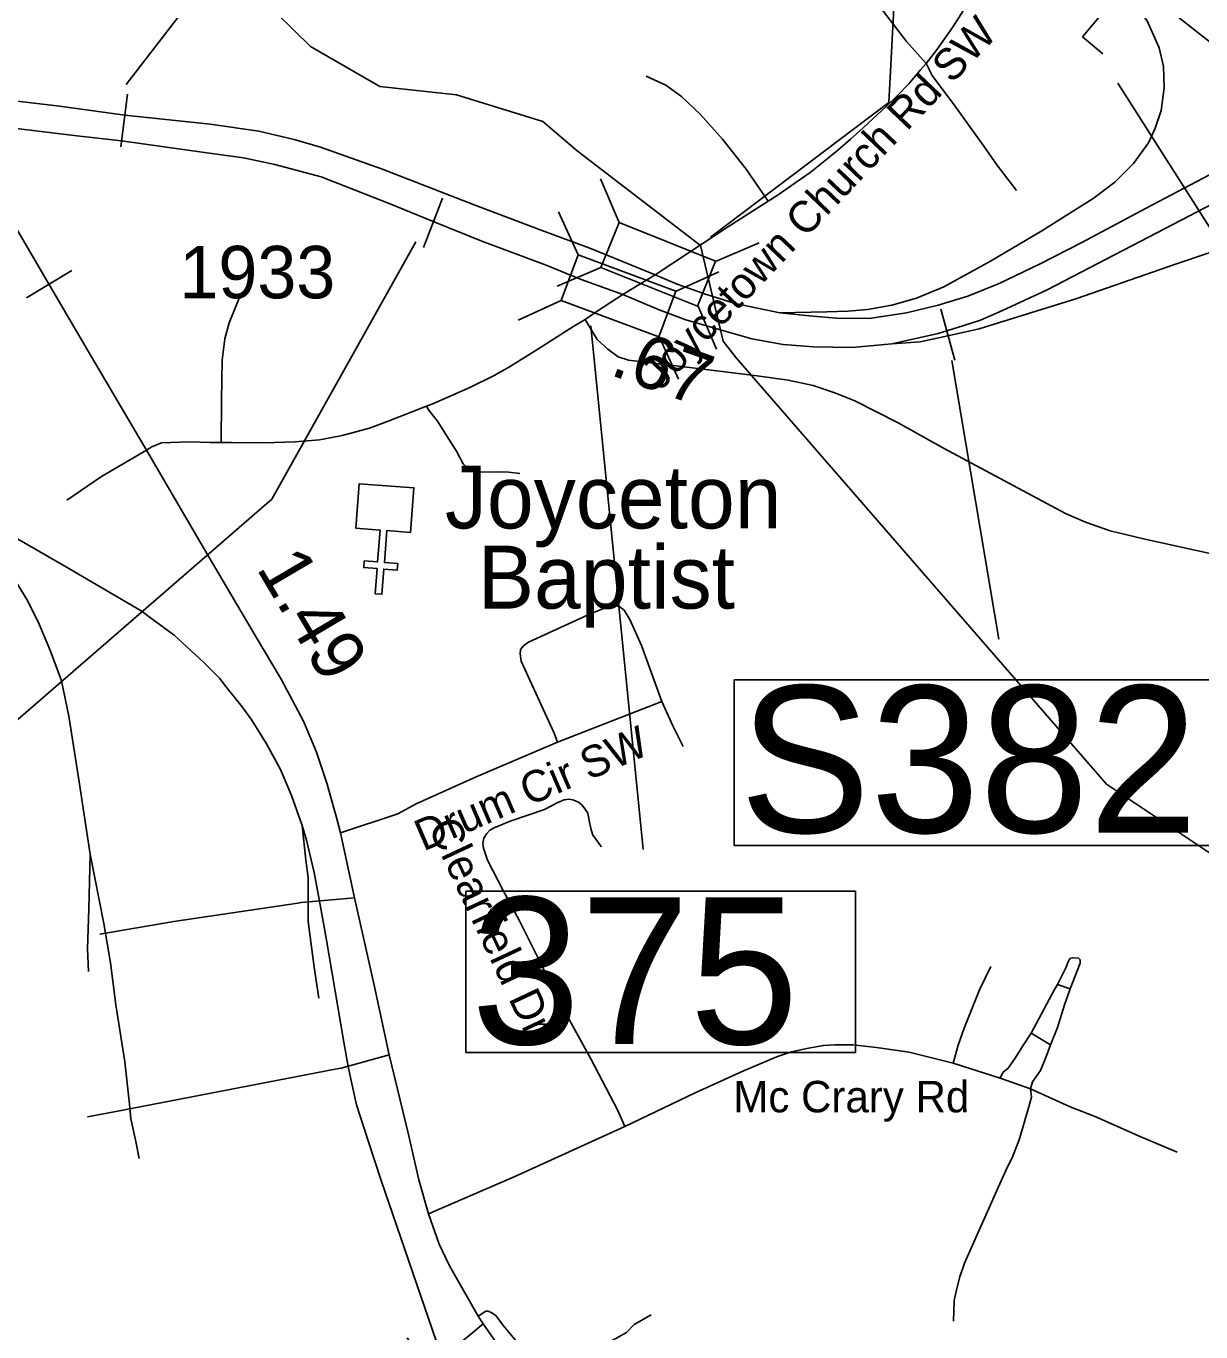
# Model space of a CAD drawing. Extents: x 1159738 to 1321356, y 736314 to 882035.
# Drawn here: x 1255990 to 1258791, y 778758 to 781871 of the extents above; entities that cross this region are included whole.
import ezdxf

# ---------------------------------------------------------------- set-up
doc = ezdxf.new("R2010")
doc.units = 0
for name, color, linetype in [('Exist Cultural Church CELL', 7, 'Continuous'), ('Exist Cultural Church Label', 7, 'Continuous'), ('Exist Hydrographic Creek Single Shore', 7, 'Continuous'), ('Exist Railroad Mainline', 7, 'Continuous'), ('Exist Railroad Siding', 7, 'Continuous'), ('Exist Road Non-System Type 51', 7, 'Continuous'), ('Exist Road Non-System Type 51 Label', 7, 'Continuous'), ('Exist Road Primary Interstate Ramp 1 Lane Attributed', 7, 'Continuous'), ('Exist Road Primary Interstate Structure Cantilever Sign CELL', 7, 'Continuous'), ('Exist Road Primary Interstate Structure Cantilever Sign Number Label', 7, 'Continuous'), ('Exist Road Primary US Attributed', 7, 'Continuous'), ('Exist Road Primary US Divided Attributed', 7, 'Continuous'), ('Exist Road Primary US Mileage Hundredths English Label', 7, 'Continuous'), ('Exist Road Primary US Structure Ovrhead Sign CELL', 7, 'Continuous'), ('Exist Road Primary US UnDivided 4 Lane Attributed', 7, 'Continuous'), ('Exist Road Secondary Mileage Hundredths English Label', 7, 'Continuous'), ('Exist Road Secondary Structure Ovrhead Sign CELL', 7, 'Continuous'), ('Exist Road Secondary Structure Ovrhead Sign Number Label', 7, 'Continuous'), ('Exist Road Secondary Structure Standard Bridge CELL', 7, 'Continuous'), ('Exist Road Secondary Structure Standard Bridge Number Label', 7, 'Continuous'), ('Exist Road Secondary Type 51 Divided Attributed', 7, 'Continuous'), ('Exist Road Secondary Type 51 Number Label', 7, 'Continuous')]:
    doc.layers.add(name, color=color, linetype=linetype)

msp = doc.modelspace()

# ---------------------------------------------------------------- linework, layer by layer
at = {"layer": 'Exist Cultural Church CELL'}
msp.add_lwpolyline([(1256906.5, 780664), (1256849.7, 780668.1), (1256844, 780592.2), (1256875.9, 780589.8), (1256874.7, 780573.9), (1256842.8, 780576.3), (1256838.3, 780516.3), (1256822.3, 780517.5), (1256826.8, 780577.5), (1256794.9, 780579.9), (1256796.1, 780595.8), (1256828, 780593.4), (1256833.7, 780669.3), (1256776.2, 780673.8), (1256784.2, 780779.9), (1256914.5, 780770.1)], close=True, dxfattribs=at)
at = {"layer": 'Exist Hydrographic Creek Single Shore'}
for points in [[(1257597.9, 781347.4), (1257304.2, 781573), (1257222.2, 781643.6), (1257016.1, 781706.8), (1256833.2, 781726.9), (1256668.2, 781822.1), (1255741.1, 782730.3), (1255461.1, 782857.4)], [(1257652.4, 781119.7), (1257597.9, 781347.4)], [(1257683.2, 781079.6), (1257652.4, 781119.7)], [(1259413.2, 779226.4), (1259268.2, 779478.7), (1259074.2, 779725.6), (1258566.2, 780064), (1257683.2, 781079.6)]]:
    msp.add_lwpolyline(points, dxfattribs=at)
at = {"layer": 'Exist Railroad Mainline'}
for points in [[(1255745, 780799.5), (1255792.3, 780763.1), (1255824, 780737.2), (1255871.8, 780707.2), (1255932, 780670), (1256082.2, 780583.6), (1256264.4, 780476.7), (1256283.4, 780462.3), (1256342.5, 780418.7), (1256413.9, 780353.6), (1256451.3, 780315.6), (1256462.7, 780300.3), (1256505.3, 780247.9), (1256528.2, 780216.5), (1256562.8, 780160), (1256596.2, 780099), (1256622.6, 780036.8), (1256647.9, 779965.6)], [(1257132.1, 778261.1), (1257064.5, 778452.7), (1257012.4, 778605.1), (1256976.1, 778711.6), (1256911.7, 778898.8), (1256835.6, 779121.8), (1256806.3, 779211), (1256777.8, 779299.2), (1256764.1, 779360.4), (1256757.6, 779391), (1256747.2, 779448.4), (1256704.9, 779696.7), (1256689.4, 779784.8), (1256676.4, 779853.2), (1256658.1, 779930.1), (1256647.9, 779965.6)]]:
    msp.add_lwpolyline(points, dxfattribs=at)
at = {"layer": 'Exist Railroad Siding'}
for points in [[(1255745, 780799.5), (1255825, 780720), (1255867, 780676.2), (1255900.4, 780637.6), (1255956.6, 780561.5), (1255992.9, 780501.6), (1256021.1, 780445.2), (1256048.1, 780380.7), (1256074, 780310.1), (1256091.3, 780226), (1256116.5, 780069.5), (1256136.1, 779938.1), (1256142.6, 779896.6), (1256139.6, 779766), (1256136.5, 779671), (1256138.8, 779616.9)], [(1256647.9, 779965.6), (1256656.9, 779882.9), (1256662.1, 779841.3), (1256662.1, 779784.6), (1256662.7, 779736.1), (1256676.4, 779627.3), (1256687.5, 779553.8)], [(1256142.6, 779896.6), (1256175.1, 779731.3), (1256191.3, 779637.8), (1256203.6, 779538.1), (1256225.2, 779401.7), (1256236, 779301), (1256239.1, 779266.3), (1256251.4, 779212.2), (1256259.1, 779171.3)]]:
    msp.add_lwpolyline(points, dxfattribs=at)
at = {"layer": 'Exist Road Non-System Type 51'}
for p, q in [((1256739.5, 779947.8), (1256876, 779992.8)), ((1256341.9, 779736.5), (1256637.6, 779780.2)), ((1256637.6, 779780.2), (1256645.8, 779781.5)), ((1256645.8, 779781.5), (1256772.6, 779792.6)), ((1256341.9, 779736.5), (1256165.2, 779706.1)), ((1256741.4, 779387), (1256855.6, 779418.4)), ((1256199.9, 779282.7), (1256727, 779384.3)), ((1256727, 779384.3), (1256741.4, 779387)), ((1256136.5, 779270.4), (1256199.9, 779282.7))]:
    msp.add_line(p, q, dxfattribs=at)
for points in [[(1258380, 782164.7), (1258356.5, 782117.9), (1258322.7, 782058.2), (1258278.5, 781991.8), (1258198.8, 781867.1), (1258160.6, 781813.3), (1258142, 781788.3), (1258136, 781781.8)], [(1258136, 781781.8), (1258089.1, 781834.3), (1258032.3, 781908.5), (1257966.6, 781993.7), (1257932.3, 782035), (1257904.5, 782065.8), (1257865.7, 782104.2), (1257842.7, 782125.9), (1257816.6, 782145.9)], [(1258136, 781781.8), (1258122.4, 781766.1), (1258094.6, 781733.3), (1258066.8, 781704.4), (1258040.6, 781678.8), (1258009, 781649.9), (1257986.2, 781628.2), (1257955.6, 781601.5), (1257924.5, 781574.2), (1257895.3, 781550.5), (1257859.2, 781521.6), (1257823, 781496), (1257780.8, 781466.5), (1257759.1, 781453.1)], [(1258136, 781781.8), (1258150.1, 781753.3), (1258204.6, 781680.9), (1258273.5, 781584.7), (1258304.6, 781539.7), (1258351.3, 781479.1)], [(1257759.1, 781453.1), (1257706.9, 781529.9), (1257650.7, 781601.1), (1257597.5, 781660.4), (1257552.4, 781703.2), (1257515.2, 781729.9), (1257468.5, 781751.6)], [(1257759.1, 781453.1), (1257664.8, 781393.3), (1257569.7, 781330.4), (1257489.7, 781277.6)], [(1257489.7, 781277.6), (1257413.1, 781230.6)], [(1256454.8, 780878.2), (1256455.6, 780978.8), (1256457.1, 781074.3), (1256463.5, 781125), (1256473.7, 781163), (1256485.6, 781193.1), (1256499.9, 781228)], [(1257413.1, 781230.6), (1257354.3, 781192.7), (1257323.1, 781171)], [(1257323.1, 781171), (1257293.9, 781153.6), (1257210.3, 781100.4), (1257142.1, 781058.5), (1257105.8, 781038), (1257047.5, 781009), (1256961.2, 780971.1), (1256944.2, 780964.4), (1256853, 780929), (1256808.4, 780912.4), (1256746.5, 780895.9), (1256735.4, 780893.5), (1256689.3, 780884.8), (1256631.2, 780879.4), (1256557.4, 780877.4), (1256479.4, 780878.2), (1256454.8, 780878.2), (1256428.5, 780877.8), (1256379.8, 780879.8), (1256312.4, 780877), (1256289.5, 780867.9), (1256276.5, 780860.1)], [(1257323.1, 781171), (1257351.3, 781123.8), (1257377.3, 781100.5), (1257402, 781082.6), (1257426.6, 781074.4), (1257552.6, 781059.3), (1257733.4, 781037.4), (1257807.4, 781026.5), (1257866.3, 781014.1), (1257918.3, 780996.3), (1257966.2, 780977.1), (1258069, 780925), (1258177.2, 780864.7), (1258468.1, 780709), (1258516.1, 780688.5), (1258575, 780667.9), (1258654.4, 780648.7), (1258820.8, 780611.7)], [(1257167, 780804.2), (1257141.2, 780807.3), (1257111.2, 780807.9), (1257069.6, 780807.3), (1257055.5, 780809.8), (1257043.3, 780816.5), (1257031.6, 780827.5), (1257016.3, 780857.6), (1256992.4, 780894.9), (1256970.4, 780929.3), (1256949.1, 780956), (1256944.2, 780964.4)], [(1256276.5, 780860.1), (1256169.6, 780796.9), (1256086.6, 780740.6)], [(1257506, 780260.9), (1257457.1, 780394.4), (1257429.2, 780455.9), (1257415.9, 780478.3), (1257405.4, 780486.7), (1257392.8, 780490.2), (1257380.3, 780488.1), (1257330, 780467.1), (1257188.1, 780402.1), (1257177, 780394.4), (1257168.6, 780384.6), (1257167.9, 780374.1), (1257170, 780356.7), (1257248.9, 780185.4), (1257257.3, 780163.7)], [(1257257.3, 780163.7), (1257506, 780260.9)], [(1257556.3, 780153.2), (1257531.9, 780202.9), (1257506, 780260.9)], [(1257257.3, 780163.7), (1257063.3, 780081.6), (1256920.1, 780016.5), (1256876, 779992.8)], [(1257417.7, 779247.8), (1257400.9, 779285.6), (1257336.1, 779409.3), (1257276.2, 779518.5), (1257166.6, 779737.6), (1257127.6, 779810.2), (1257089.9, 779882.5), (1257080.3, 779911.3), (1257079.1, 779923.3), (1257081.5, 779935.3), (1257088.7, 779946.1), (1257095.3, 779953.9), (1257106.1, 779959.9), (1257143.9, 779975.6), (1257225.9, 780003.5), (1257257.7, 780020.4), (1257272.7, 780026.4), (1257285.2, 780027.6), (1257296, 780025.8), (1257307.4, 780021), (1257315.8, 780013.8), (1257322.4, 780005.3), (1257329.6, 779994.5), (1257332.6, 779977.1), (1257336.2, 779957.9), (1257341, 779942.3), (1257349.4, 779932.1), (1257357.8, 779919.5), (1257362, 779914.1)], [(1258449.3, 779586), (1258470.2, 779627.2), (1258475.6, 779642.8), (1258480.4, 779648.8), (1258485.8, 779650), (1258499.6, 779648.8), (1258503.8, 779645.2), (1258503.2, 779637.4), (1258479.8, 779575.8)], [(1258290.4, 779629.2), (1258263.4, 779573.4), (1258242.5, 779521.8), (1258226.9, 779482.2), (1258212.5, 779441.4), (1258200.2, 779399)], [(1258386.4, 779470.4), (1258411.5, 779516.4), (1258442.1, 779574.6), (1258449.3, 779586)], [(1258479.8, 779575.8), (1258466.1, 779537.4), (1258449.3, 779483.4), (1258432.6, 779442.2)], [(1258449.3, 779586), (1258479.8, 779575.8)], [(1258386.4, 779470.4), (1258366.6, 779439.8), (1258348.6, 779410.4), (1258331.8, 779387), (1258319.2, 779376.2), (1258312.6, 779362.8)], [(1258432.6, 779442.2), (1258386.4, 779470.4)], [(1257417.7, 779247.8), (1257585.3, 779327.6), (1257698.7, 779379.8), (1257782, 779414.6), (1257815, 779425.4), (1257855.2, 779434.4), (1257891.2, 779441), (1257918.2, 779442.2), (1257960.4, 779442.8), (1258017.4, 779436.2), (1258095.3, 779424.8), (1258200.2, 779399)], [(1258385.1, 779337.6), (1258390, 779354), (1258408.6, 779381.6), (1258421.2, 779412.2), (1258432.6, 779442.2)], [(1258200.2, 779399), (1258312.6, 779362.8)], [(1258312.6, 779362.8), (1258385.1, 779337.6)], [(1258385.1, 779337.6), (1258387.5, 779317.6), (1258379.7, 779288.8), (1258358.1, 779216.2), (1258341.3, 779173), (1258329.9, 779151.4), (1258307.7, 779102.2), (1258227.5, 778921.9), (1258216.1, 778889.5), (1258208.9, 778861.3), (1258202.9, 778833.1), (1258201.1, 778783.6)], [(1258385.1, 779337.6), (1258479.9, 779295), (1258540.9, 779270.7), (1258642.2, 779225.7), (1258734.8, 779186.8)], [(1257417.7, 779247.8), (1257153.4, 779127.5), (1256949, 779039.3)], [(1257067.9, 778796), (1257085.7, 778807.7), (1257091.3, 778807.7), (1257099, 778804.4), (1257109.7, 778797), (1257128.2, 778772.6), (1257164, 778729.4), (1257191.4, 778698.2), (1257209.5, 778683.2), (1257223.8, 778681.3), (1257233.8, 778680.3), (1257260.6, 778685.6), (1257296, 778696), (1257383.4, 778734.9), (1257421.4, 778756.8), (1257440.1, 778775.9), (1257480.6, 778799)], [(1256898.3, 778743.7), (1256912.7, 778723.3), (1256930.8, 778712.3), (1256943.8, 778708.3), (1256960.9, 778708.3), (1256976, 778711.9), (1257029.2, 778735.4), (1257055.3, 778756.5), (1257079.7, 778777.2)]]:
    msp.add_lwpolyline(points, dxfattribs=at)
at = {"layer": 'Exist Road Primary Interstate Ramp 1 Lane Attributed'}
for points in [[(1258464.8, 782101), (1258604.6, 781961.9), (1258663.1, 781882.9), (1258691.5, 781819), (1258702.4, 781774.4), (1258703.9, 781723.4), (1258696.6, 781669.3), (1258682, 781627), (1258666.1, 781592.4), (1258630.4, 781543.5), (1258585.9, 781498.3), (1258534.1, 781459.6), (1258412.3, 781382.9), (1258289.9, 781310.5), (1258178.4, 781249), (1258113, 781222.5), (1258053.9, 781205.4), (1257996.2, 781195.5), (1257949, 781191.3), (1257899.2, 781189.8), (1257787.1, 781187.5)], [(1258054.2, 781113), (1258122.2, 781118.2), (1258180.3, 781130.7), (1258262.7, 781149.3), (1258493, 781220.5), (1258733.4, 781303.8), (1258808.7, 781329.3), (1258879.7, 781352.1), (1258961.1, 781378), (1259040.8, 781398.8), (1259089.1, 781407.6), (1259129.6, 781409.2), (1259179.9, 781408.7), (1259241, 781398.9), (1259303.8, 781377.6), (1259346.3, 781355.5), (1259474.4, 781267.7), (1259600, 781183)]]:
    msp.add_lwpolyline(points, dxfattribs=at)
at = {"layer": 'Exist Road Primary Interstate Structure Cantilever Sign CELL'}
for q in [(1258617.3, 781974.2), (1258557.2, 781804.4)]:
    msp.add_line((1258508.7, 781845.2), q, dxfattribs=at)
at = {"layer": 'Exist Road Primary Interstate Structure Cantilever Sign Number Label'}
msp.add_line((1258593, 781734.4), (1259652.8, 780068.9), dxfattribs=at)
at = {"layer": 'Exist Road Primary US Attributed'}
msp.add_lwpolyline([(1257275.2, 778493.6), (1257248.7, 778531.8), (1257174.6, 778641.3), (1257079.7, 778777.2), (1257067.9, 778796), (1256999.5, 778916), (1256975, 778967.1), (1256949, 779039.3), (1256926, 779120.3), (1256901.7, 779228.5), (1256855.6, 779418.4), (1256820, 779584.7), (1256772.6, 779792.6), (1256739.5, 779947.8), (1256730.2, 779984.1), (1256723.6, 780006.5), (1256707.5, 780064.1), (1256682, 780139.9), (1256651.5, 780213.7), (1256597.9, 780314.3), (1256536.1, 780418.3), (1256415.4, 780623.1), (1256276.5, 780860.1), (1256137.9, 781096.1)], dxfattribs=at)
at = {"layer": 'Exist Road Primary US Divided Attributed'}
msp.add_lwpolyline([(1258464.8, 782101), (1258625.3, 781980.6), (1259054.1, 781643.2)], dxfattribs=at)
at = {"layer": 'Exist Road Primary US Structure Ovrhead Sign CELL'}
msp.add_line((1255990.6, 781222.9), (1256099, 781288), dxfattribs=at)
at = {"layer": 'Exist Road Primary US UnDivided 4 Lane Attributed'}
msp.add_lwpolyline([(1256137.9, 781096.1), (1256040.1, 781262.5), (1255892.8, 781512.6), (1255806, 781651.7)], dxfattribs=at)
at = {"layer": 'Exist Road Secondary Structure Ovrhead Sign CELL'}
for p, q in [((1256231.2, 781708.6), (1256215.9, 781583)), ((1256937.2, 781342.9), (1256982.6, 781460.9)), ((1258171.5, 781196.1), (1258204.2, 781074))]:
    msp.add_line(p, q, dxfattribs=at)
at = {"layer": 'Exist Road Secondary Structure Ovrhead Sign Number Label'}
for p, q in [((1256228.7, 781731.3), (1256570.1, 782176.2)), ((1258197.1, 781073.8), (1258309.2, 780409.6))]:
    msp.add_line(p, q, dxfattribs=at)
msp.add_lwpolyline([(1256918.8, 781356.2), (1256575.8, 780743), (1255567.8, 779870.1)], dxfattribs=at)
msp.add_lwpolyline([(1257678.5, 780312.7), (1258981.1, 780312.7), (1258981.1, 779917.8), (1257678.5, 779917.8)], close=True, dxfattribs=at)
at = {"layer": 'Exist Road Secondary Structure Standard Bridge CELL'}
for p, q in [((1257359.3, 781506.8), (1257403.8, 781402.7)), ((1257259.6, 781428.3), (1257306.6, 781325.3)), ((1257633.6, 781309.8), (1257737.7, 781354.2)), ((1257256.5, 781250.9), (1257360.6, 781295.3)), ((1257538.6, 781238), (1257641.6, 781285)), ((1257163.1, 781169.9), (1257266.1, 781216.8)), ((1257591.4, 781204.8), (1257635.8, 781100.7)), ((1257499, 781132), (1257545.9, 781029))]:
    msp.add_line(p, q, dxfattribs=at)
for points in [[(1257403.8, 781402.7), (1257633.8, 781310.3), (1257590.6, 781202.9), (1257360.6, 781295.3)], [(1257306.6, 781325.3), (1257538.8, 781238.5), (1257498.3, 781130), (1257266.1, 781216.8)]]:
    msp.add_lwpolyline(points, close=True, dxfattribs=at)
at = {"layer": 'Exist Road Secondary Structure Standard Bridge Number Label'}
msp.add_line((1257336.5, 781156), (1257461.3, 779907.7), dxfattribs=at)
msp.add_lwpolyline([(1257621.6, 781367.3), (1258046.9, 781688.9), (1258098.8, 782664.2), (1257497.1, 783535.6)], dxfattribs=at)
msp.add_lwpolyline([(1257038.4, 779808.5), (1257967.4, 779808.5), (1257967.4, 779424.4), (1257038.4, 779424.4)], close=True, dxfattribs=at)
at = {"layer": 'Exist Road Secondary Type 51 Divided Attributed'}
for points in [[(1257489.7, 781277.6), (1257334, 781341.2), (1257215.4, 781384.9), (1257058, 781444.4), (1256836.9, 781530.4), (1256691.5, 781582.4), (1256628.8, 781600.1), (1256544.8, 781620.3), (1256428.8, 781636.8), (1256225.3, 781658.6), (1256069.4, 781679.9), (1255773.1, 781714.8)], [(1255806, 781651.7), (1255973.3, 781625.7), (1256110.3, 781609.2), (1256217.1, 781596.9), (1256415.5, 781569), (1256508.1, 781556.3), (1256582.6, 781540.9), (1256693.5, 781511.5), (1256855.2, 781447.5), (1256960.3, 781405), (1257076.2, 781358), (1257229.7, 781300.5), (1257313.7, 781266.4), (1257413.1, 781230.6)], [(1259054.1, 781643.2), (1258842.2, 781532.3), (1258660.9, 781436.6), (1258507.3, 781355.1), (1258407.8, 781303.8), (1258310.2, 781257.3), (1258235.3, 781227), (1258165.1, 781205.2), (1258089.3, 781187.1), (1257999.9, 781173.5), (1257922.7, 781174.4), (1257866.1, 781179.6), (1257787.1, 781187.5)], [(1258054.2, 781113), (1258165, 781137.9), (1258223.4, 781156.6), (1258265.9, 781170.1), (1258317.9, 781192.7), (1258424.9, 781242.2), (1258666.6, 781367.4), (1258896.6, 781487.3), (1259047.6, 781567.9), (1259111.6, 781597.6)], [(1257787.1, 781187.5), (1257681, 781209.5), (1257609.9, 781231.4), (1257542.2, 781255.3), (1257489.7, 781277.6)], [(1257413.1, 781230.6), (1257499.4, 781194.6), (1257563.4, 781170.9), (1257659, 781142.8), (1257720.4, 781125.2), (1257795.4, 781112.1), (1257867.3, 781105.9), (1257959.5, 781104.2), (1258054.2, 781113)]]:
    msp.add_lwpolyline(points, dxfattribs=at)

# ---------------------------------------------------------------- texts
at = {"layer": 'Exist Cultural Church Label'}
for s, p in [('Joyceton', (1256988.4, 780673.3)), ('Baptist', (1257067.2, 780482.3))]:
    msp.add_text(s, height=150, dxfattribs=at).set_placement(p)
at = {"layer": 'Exist Road Non-System Type 51 Label'}
for s, rotation, p in [('Joycetown Church Rd SW', 46.4869, (1257502.9, 780999.8)), ('Drum Cir SW', 23.2887, (1256937.2, 779902.8)), ('Clearfield Dr', 295.1494, (1256947.2, 779962.1))]:
    msp.add_text(s, height=75, rotation=rotation, dxfattribs=at).set_placement(p)
msp.add_text('Mc Crary Rd', height=75, dxfattribs=at).set_placement((1257676.3, 779281.5))
at = {"layer": 'Exist Road Primary US Mileage Hundredths English Label'}
msp.add_text('1.49', height=125, rotation=300.5287, dxfattribs=at).set_placement((1256537.4, 780579))
at = {"layer": 'Exist Road Secondary Mileage Hundredths English Label'}
msp.add_text('.67', height=125, rotation=340.271, dxfattribs=at).set_placement((1257378.7, 781040.4))
at = {"layer": 'Exist Road Secondary Structure Ovrhead Sign Number Label'}
msp.add_text('S382', height=350, dxfattribs=at).set_placement((1257691, 779948.4))
at = {"layer": 'Exist Road Secondary Structure Standard Bridge Number Label'}
msp.add_text('375', height=350, dxfattribs=at).set_placement((1257051, 779444.2))
at = {"layer": 'Exist Road Secondary Type 51 Number Label'}
msp.add_text('1933', height=125, dxfattribs=at).set_placement((1256355.2, 781221.8))

doc.saveas('drawing.dxf')
